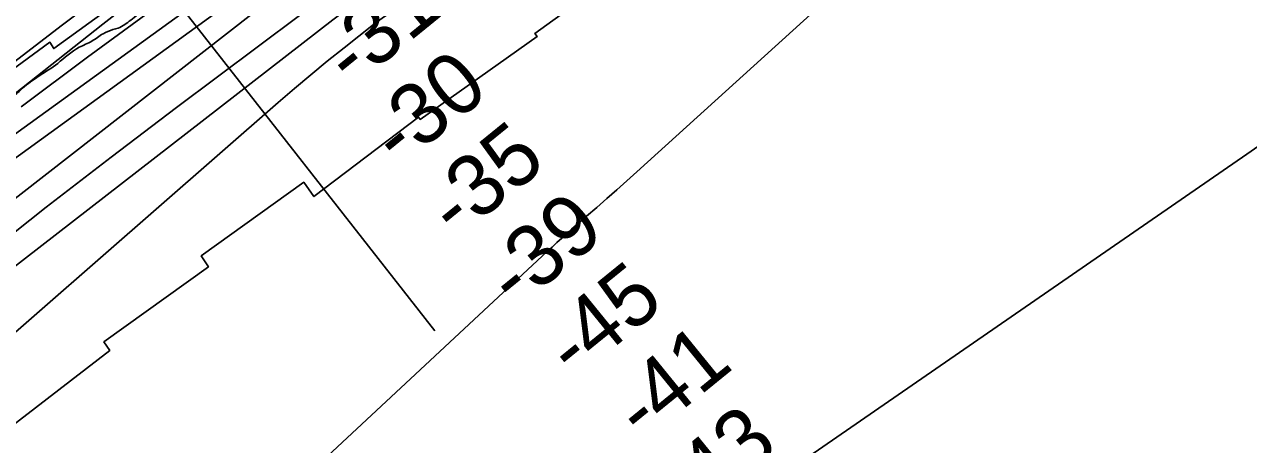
# Model space of a CAD drawing. Extents: x 3445503 to 3483459, y 540493 to 566012.
# Drawn here: x 3452821 to 3454158, y 549431 to 549890 of the extents above; entities that cross this region are included whole.
import ezdxf

# ---------------------------------------------------------------- set-up
doc = ezdxf.new("R2010")
doc.units = 0
for name, color, linetype in [('V-RIVR-EDGE', 7, 'Continuous'), ('V-RIVR-RANG', 7, 'Continuous'), ('V-RRAP-RVMT', 7, 'Continuous'), ('V-TOPO-DPTH', 7, 'Continuous'), ('V-TOPO-MINR', 7, 'Continuous'), ('V-TOPO-WATR', 7, 'Continuous')]:
    doc.layers.add(name, color=color, linetype=linetype)

msp = doc.modelspace()

# ---------------------------------------------------------------- linework, layer by layer
at = {"layer": 'V-RIVR-EDGE'}
msp.add_spline([(3453266.7, 550127.8), (3453259, 550118.3), (3453250.8, 550114.2), (3453242.1, 550109.2), (3453239.6, 550103.5), (3453230.5, 550091.9), (3453222.3, 550086.6), (3453208.6, 550085.8), (3453197.5, 550084.2), (3453193, 550080.9), (3453192.5, 550075.5), (3453191.3, 550072.2), (3453187.2, 550069.8), (3453184.3, 550068.5), (3453180.6, 550069), (3453175.2, 550067.3), (3453160.3, 550057.5), (3453151.2, 550053.8), (3453145.5, 550050.9), (3453141.3, 550047.2), (3453140.9, 550044.3), (3453140.1, 550040.2), (3453139.7, 550036.1), (3453137.2, 550033.2), (3453104.1, 550008.9), (3453071.1, 549986.8), (3453031.8, 549961.3), (3452999.2, 549938.7), (3452970.7, 549918.1), (3452952.9, 549906.2), (3452937.2, 549894.3), (3452923.6, 549885.7), (3452917.8, 549884), (3452907.1, 549879.5), (3452894.7, 549871.3), (3452881.1, 549864.7), (3452857.5, 549847.1), (3452836.9, 549833.1), (3452819.1, 549819.9), (3452808.8, 549810.9), (3452798.4, 549805.6), (3452789.8, 549802.7), (3452783.2, 549800.2), (3452778.2, 549796.1), (3452774.9, 549792), (3452772.4, 549787.5), (3452767.4, 549781.3), (3452760.8, 549778.8), (3452755.5, 549775.6), (3452744.3, 549767.8), (3452731.5, 549758.7), (3452723.7, 549752.1), (3452720.3, 549748.8), (3452708.8, 549737.3), (3452696.4, 549731.2), (3452677.4, 549719.7), (3452669.1, 549714.7), (3452658.4, 549707.3), (3452647.2, 549695), (3452642.7, 549692.5), (3452636.1, 549689.2), (3452631.1, 549683.5), (3452621.2, 549669.1), (3452610, 549657.6), (3452603.4, 549653.9), (3452602.6, 549651), (3452602.6, 549646), (3452600.9, 549644), (3452591.4, 549643.6), (3452587.7, 549643.2), (3452584.8, 549639.9), (3452581.1, 549638.7), (3452578.6, 549640.7), (3452578.6, 549643.6), (3452573.3, 549644.5), (3452565.4, 549642.4), (3452561.7, 549639.1), (3452565, 549632.1)], degree=3, dxfattribs=at)
at = {"layer": 'V-RIVR-RANG'}
msp.add_line((3452725.8, 550249.7), (3453269.1, 549554.9), dxfattribs=at)
at = {"layer": 'V-RRAP-RVMT'}
for points in [[(3454342.6, 550798.7), (3454349.7, 550783.3), (3454228.6, 550721.3), (3454222.1, 550734.7), (3454090.4, 550667.7), (3454087.2, 550673.3), (3453948, 550601.5), (3453949.9, 550597.3), (3453820.5, 550523.4), (3453824.4, 550516), (3453700.4, 550440.3), (3453697, 550446.1), (3453455.5, 550284.5), (3453334.5, 550197.2), (3453327.9, 550206.6), (3452962.6, 549945.8), (3452963.9, 549943.8), (3452853.2, 549863.3), (3452849, 549870.1), (3452722.2, 549777.5)], [(3452790, 549437.7), (3452914.4, 549533.5), (3452908, 549542.9), (3453022.1, 549625), (3453014.2, 549636.8), (3453126.1, 549717.2), (3453137.2, 549701.6), (3453251.6, 549788.2), (3453253.4, 549785.8), (3453380.9, 549876.4), (3453378.5, 549879.8), (3453497.3, 549966.1), (3453492.1, 549974.1), (3453699.6, 550132.1), (3453715.7, 550108.6), (3453842.2, 550191), (3453839.5, 550196.4), (3453949.9, 550265.1), (3453962.1, 550244.1), (3454084, 550314.3), (3454092.5, 550296.8), (3454232, 550368.1)]]:
    msp.add_lwpolyline(points, dxfattribs=at)
at = {"layer": 'V-TOPO-DPTH'}
for points in [[(3454414.6, 550817.4), (3454339.8, 550779.1), (3453994.8, 550601.3), (3453971.4, 550588.9), (3453948.2, 550576.1), (3453925.3, 550562.8), (3453902.7, 550549.1), (3453880.3, 550534.9), (3453858.2, 550520.4), (3453836.3, 550505.5), (3453814.6, 550490.3), (3453154.9, 550018.8), (3453139.2, 550007.6), (3453123.5, 549996.3), (3453107.7, 549984.9), (3453092, 549973.6), (3452748.1, 549724.7)], [(3452748.1, 549724.7), (3453092, 549973.6), (3453107.7, 549984.9), (3453123.5, 549996.3), (3453139.2, 550007.6), (3453154.9, 550018.8), (3453814.6, 550490.3), (3453836.3, 550505.5), (3453858.2, 550520.4), (3453880.3, 550534.9), (3453902.7, 550549.1), (3453925.3, 550562.8), (3453948.2, 550576.1), (3453971.4, 550588.9), (3453994.8, 550601.3), (3454339.8, 550779.1), (3454414.6, 550817.4)], [(3454268.2, 550803.3), (3454198.6, 550766.8), (3454129.8, 550728.6), (3454061.6, 550689.4), (3453949.7, 550623.1), (3453938, 550616.1), (3453926.4, 550608.8), (3453915, 550601.4), (3453903.7, 550593.7), (3453454.5, 550284.7), (3453394.3, 550243), (3453334.2, 550201), (3453274.3, 550158.7), (3453214.7, 550116.2), (3453159.3, 550076.5), (3453127.4, 550053.6), (3453095.6, 550030.7), (3453063.8, 550007.7), (3453032, 549984.7), (3453000.4, 549961.5), (3452968.9, 549938), (3452937.8, 549914.1), (3452906.8, 549890), (3452521.8, 549585.6)], [(3454580.3, 550805.7), (3454531.4, 550778.4), (3454075.9, 550519.2), (3454043.5, 550500.5), (3454011.4, 550481.6), (3453979.5, 550462.2), (3453947.7, 550442.5), (3453906.1, 550416.3), (3453853.9, 550382.9), (3453802.1, 550348.9), (3453750.8, 550314.1), (3453699.9, 550278.8), (3453217.7, 549938.7), (3453202.6, 549927.9), (3453187.6, 549917), (3453172.7, 549905.8), (3453158, 549894.6), (3452679.2, 549523.7)], [(3452679.2, 549523.7), (3453158, 549894.6), (3453172.7, 549905.8), (3453187.6, 549917), (3453202.6, 549927.9), (3453217.7, 549938.7), (3453699.9, 550278.8), (3453750.8, 550314.1), (3453802.1, 550348.9), (3453853.9, 550382.9), (3453906.1, 550416.3), (3453947.7, 550442.5), (3453979.5, 550462.2), (3454011.4, 550481.6), (3454043.5, 550500.5), (3454075.9, 550519.2), (3454531.4, 550778.4), (3454580.3, 550805.7)], [(3452586.5, 549524.6), (3453101.2, 549926.1), (3453109.3, 549932.4), (3453117.5, 549938.6), (3453125.7, 549944.7), (3453133.9, 549950.8), (3453142.2, 549956.9), (3453150.4, 549962.9), (3453158.8, 549968.8), (3453167.1, 549974.8), (3453183.4, 549986.3), (3453200, 549997.9), (3453216.6, 550009.4), (3453233.3, 550020.8), (3453250.1, 550032.1), (3453964.9, 550509.7), (3453974.5, 550516), (3453984.3, 550522.2), (3453994.1, 550528.3), (3454004, 550534.2), (3454092.8, 550586.3), (3454147.4, 550617.9), (3454202.2, 550649)], [(3452586.5, 549524.6), (3453101.2, 549926.1), (3453109.3, 549932.4), (3453117.5, 549938.6), (3453125.7, 549944.7), (3453133.9, 549950.8), (3453142.2, 549956.9), (3453150.4, 549962.9), (3453158.8, 549968.8), (3453167.1, 549974.8), (3453183.4, 549986.3), (3453200, 549997.9), (3453216.6, 550009.4), (3453233.3, 550020.8), (3453250.1, 550032.1), (3453964.9, 550509.7), (3453974.5, 550516), (3453984.3, 550522.2), (3453994.1, 550528.3), (3454004, 550534.2), (3454092.8, 550586.3), (3454147.4, 550617.9), (3454202.2, 550649)], [(3454165.1, 550516.9), (3454060.3, 550454.8), (3454049.2, 550448.1), (3454038.3, 550441.4), (3454027.4, 550434.5), (3454016.5, 550427.5), (3453351.2, 549992.1), (3453326.9, 549976), (3453302.7, 549959.8), (3453278.6, 549943.3), (3453254.7, 549926.6), (3453211.8, 549896.4), (3453209.4, 549894.7), (3453207, 549893), (3453204.7, 549891.2), (3453202.4, 549889.4), (3453170.2, 549864), (3453151.9, 549849.4), (3453133.8, 549834.6), (3453115.9, 549819.5), (3453098.1, 549804.2), (3452643.4, 549406.7)], [(3452643.4, 549406.7), (3453098.1, 549804.2), (3453115.9, 549819.5), (3453133.8, 549834.6), (3453151.9, 549849.4), (3453170.2, 549864), (3453202.4, 549889.4), (3453204.7, 549891.2), (3453207, 549893), (3453209.4, 549894.7), (3453211.8, 549896.4), (3453254.7, 549926.6), (3453278.6, 549943.3), (3453302.7, 549959.8), (3453326.9, 549976), (3453351.2, 549992.1), (3454016.5, 550427.5), (3454027.4, 550434.5), (3454038.3, 550441.4), (3454049.2, 550448.1), (3454060.3, 550454.8), (3454165.1, 550516.9)], [(3453714.4, 549932.6), (3453489.7, 549728.6), (3453478.8, 549718.9), (3453467.9, 549709.1), (3453457, 549699.5), (3453446, 549689.8), (3453434.9, 549680.2), (3453429.4, 549675.4), (3453424, 549670.6), (3453418.6, 549665.9), (3453413.2, 549661), (3453407.8, 549656.2), (3453402.5, 549651.4), (3453397.2, 549646.5), (3453391.9, 549641.6), (3452965.9, 549244.5)], [(3452965.9, 549244.5), (3453391.9, 549641.6), (3453397.2, 549646.5), (3453402.5, 549651.4), (3453407.8, 549656.2), (3453413.2, 549661), (3453418.6, 549665.9), (3453424, 549670.6), (3453429.4, 549675.4), (3453434.9, 549680.2), (3453446, 549689.8), (3453457, 549699.5), (3453467.9, 549709.1), (3453478.8, 549718.9), (3453489.7, 549728.6), (3453714.4, 549932.6)], [(3453667, 549410.6), (3454155.7, 549748.1), (3454195.2, 549775.1)], [(3454195.2, 549775.1), (3454155.7, 549748.1), (3453667, 549410.6)]]:
    msp.add_lwpolyline(points, dxfattribs=at)
at = {"layer": 'V-TOPO-MINR'}
for points in [[(3454609, 550850.9), (3454060, 550545), (3454049, 550538.8), (3454038, 550532.6), (3454027.1, 550526.3), (3454016.2, 550519.9), (3453998.2, 550509.2), (3453996.3, 550508.1), (3453992.6, 550505.8), (3453990.8, 550504.6), (3453912.8, 550452.7), (3453872.1, 550425.5), (3453831.5, 550398), (3453791.1, 550370.2), (3453750.8, 550342.3), (3453222.5, 549972.7), (3453197.1, 549954.7), (3453171.8, 549936.5), (3453146.6, 549918.1), (3453121.6, 549899.5), (3452987.3, 549799), (3452916, 549744.8), (3452845.1, 549690.2), (3452774.9, 549634.6)], [(3454256.8, 550822.8), (3454160.6, 550767.2), (3453954.8, 550645.6), (3453936, 550634.2), (3453917.2, 550622.6), (3453898.7, 550610.7), (3453880.3, 550598.5), (3453336.1, 550231), (3453292.9, 550201.6), (3453249.8, 550172), (3453206.9, 550142), (3453164.2, 550111.8), (3453086.6, 550056.6), (3453082.8, 550053.9), (3453079.1, 550051.1), (3453075.3, 550048.4), (3453071.5, 550045.6), (3452970.6, 549970.6), (3452916.5, 549930.1), (3452862.7, 549889.3), (3452809.1, 549848.1)], [(3454448.2, 550806.6), (3454351.9, 550755.4), (3454256.1, 550703.1), (3454160.6, 550650.1), (3454012, 550566.6), (3453991.3, 550554.7), (3453970.7, 550542.5), (3453950.4, 550529.9), (3453930.2, 550517), (3453619.8, 550314.1), (3453538.1, 550260.1), (3453456.9, 550205.4), (3453376.4, 550149.7), (3453296.3, 550093.4), (3453151, 549990), (3453143.9, 549984.9), (3453136.8, 549979.8), (3453129.7, 549974.7), (3453122.5, 549969.5), (3452517.1, 549530.5)], [(3454268.2, 550803.3), (3454198.6, 550766.8), (3454129.8, 550728.6), (3454061.6, 550689.4), (3453949.7, 550623.1), (3453938, 550616.1), (3453926.4, 550608.8), (3453915, 550601.4), (3453903.7, 550593.7), (3453454.5, 550284.7), (3453394.3, 550243), (3453334.2, 550201), (3453274.3, 550158.7), (3453214.7, 550116.2), (3453159.3, 550076.5), (3453127.4, 550053.6), (3453095.6, 550030.7), (3453063.8, 550007.7), (3453032, 549984.7), (3453000.4, 549961.5), (3452968.9, 549938), (3452937.8, 549914.1), (3452906.8, 549890), (3452521.8, 549585.6)], [(3454580.3, 550805.7), (3454531.4, 550778.4), (3454075.9, 550519.2), (3454043.5, 550500.5), (3454011.4, 550481.6), (3453979.5, 550462.2), (3453947.7, 550442.5), (3453906.1, 550416.3), (3453853.9, 550382.9), (3453802.1, 550348.9), (3453750.8, 550314.1), (3453699.9, 550278.8), (3453217.7, 549938.7), (3453202.6, 549927.9), (3453187.6, 549917), (3453172.7, 549905.8), (3453158, 549894.6), (3452679.2, 549523.7)], [(3454171.5, 550725.6), (3454119.2, 550699.7), (3454087.8, 550683.8), (3454056.6, 550667.3), (3454025.8, 550650.2), (3453995.3, 550632.6), (3453945.1, 550602.9), (3453939.9, 550599.7), (3453934.7, 550596.5), (3453929.5, 550593.2), (3453924.5, 550589.7), (3453800.4, 550504.4), (3453733.5, 550458.1), (3453666.7, 550411.6), (3453600.2, 550364.6), (3453533.9, 550317.4), (3453159, 550048.9), (3453134.3, 550031.2), (3453109.6, 550013.4), (3453084.9, 549995.6), (3453060.2, 549977.8), (3452963.1, 549907.5), (3452890.2, 549854), (3452817.8, 549799.8)], [(3454202.2, 550649), (3454147.4, 550617.9), (3454092.8, 550586.3), (3454004, 550534.2), (3453994.1, 550528.3), (3453984.3, 550522.2), (3453974.5, 550516), (3453964.9, 550509.7), (3453250.1, 550032.1), (3453233.3, 550020.8), (3453216.6, 550009.4), (3453200, 549997.9), (3453183.4, 549986.3), (3453167.1, 549974.8), (3453158.8, 549968.8), (3453150.4, 549962.9), (3453142.2, 549956.9), (3453133.9, 549950.8), (3453125.7, 549944.7), (3453117.5, 549938.6), (3453109.3, 549932.4), (3453101.2, 549926.1), (3452586.5, 549524.6)], [(3454165.1, 550516.9), (3454060.3, 550454.8), (3454049.2, 550448.1), (3454038.3, 550441.4), (3454027.4, 550434.5), (3454016.5, 550427.5), (3453351.2, 549992.1), (3453326.9, 549976), (3453302.7, 549959.8), (3453278.6, 549943.3), (3453254.7, 549926.6), (3453211.8, 549896.4), (3453209.4, 549894.7), (3453207, 549893), (3453204.7, 549891.2), (3453202.4, 549889.4), (3453170.2, 549864), (3453151.9, 549849.4), (3453133.8, 549834.6), (3453115.9, 549819.5), (3453098.1, 549804.2), (3452643.4, 549406.7)], [(3452965.9, 549244.5), (3453391.9, 549641.6), (3453397.2, 549646.5), (3453402.5, 549651.4), (3453407.8, 549656.2), (3453413.2, 549661), (3453418.6, 549665.9), (3453424, 549670.6), (3453429.4, 549675.4), (3453434.9, 549680.2), (3453446, 549689.8), (3453457, 549699.5), (3453467.9, 549709.1), (3453478.8, 549718.9), (3453489.7, 549728.6), (3453714.4, 549932.6)], [(3453667, 549410.6), (3454155.7, 549748.1), (3454195.2, 549775.1)]]:
    msp.add_lwpolyline(points, dxfattribs=at)
at = {"layer": 'V-TOPO-WATR'}
msp.add_lwpolyline([(3454414.6, 550817.4), (3454339.8, 550779.1), (3453994.8, 550601.3), (3453971.4, 550588.9), (3453948.2, 550576.1), (3453925.3, 550562.8), (3453902.7, 550549.1), (3453880.3, 550534.9), (3453858.2, 550520.4), (3453836.3, 550505.5), (3453814.6, 550490.3), (3453154.9, 550018.8), (3453139.2, 550007.6), (3453123.5, 549996.3), (3453107.7, 549984.9), (3453092, 549973.6), (3452748.1, 549724.7)], dxfattribs=at)

# ---------------------------------------------------------------- texts
at = {"layer": 'V-RIVR-RANG'}
for s, p in [('-31', (3453179, 549819.5)), ('-30', (3453230.4, 549732.5)), ('-35', (3453292.7, 549654.2)), ('-39', (3453357.1, 549577.6)), ('-45', (3453421.4, 549501.1)), ('-41', (3453496.4, 549433.1)), ('-43', (3453546, 549344.6))]:
    msp.add_text(s, height=67, rotation=39.1152, dxfattribs=at).set_placement(p)

doc.saveas('drawing.dxf')
